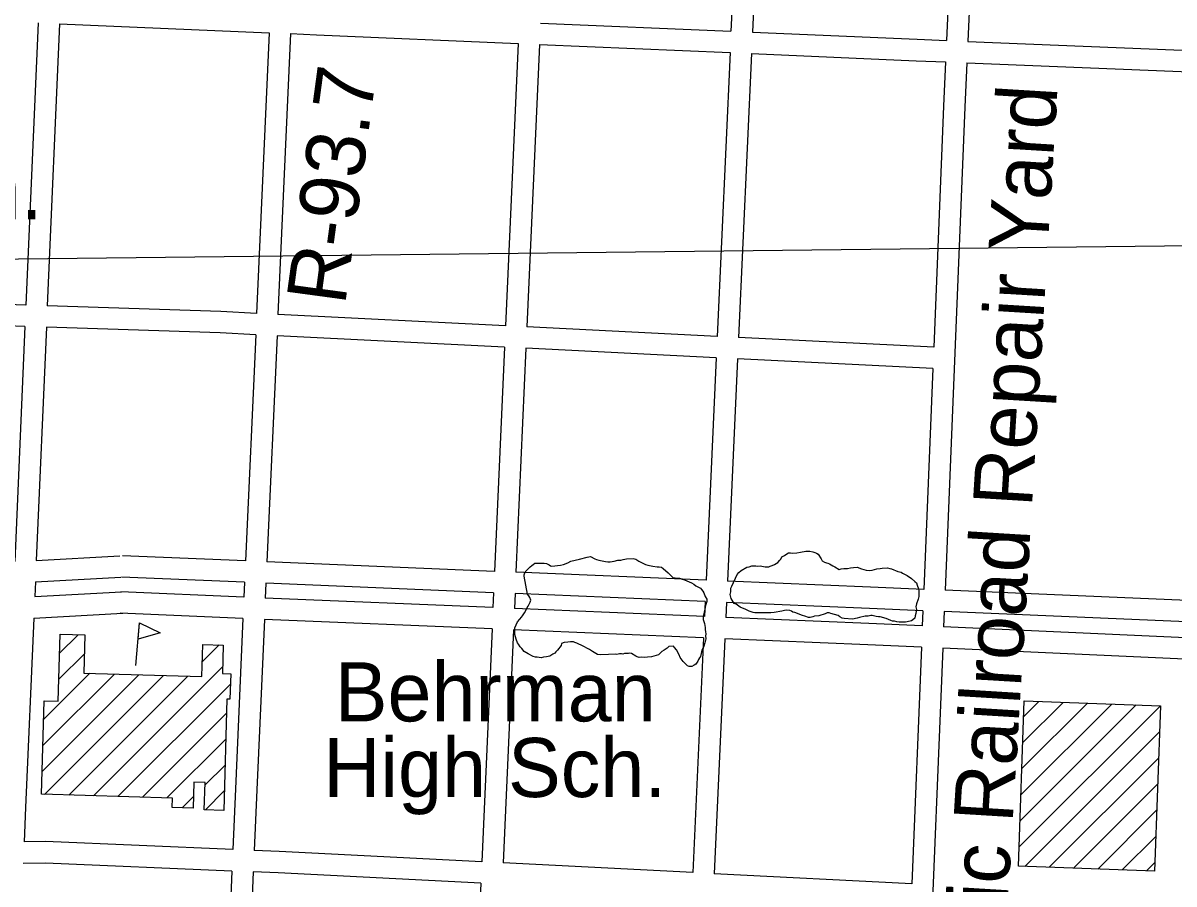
# Model space of a CAD drawing. Extents: x 3677843 to 3715951, y 511991 to 537744.
# Drawn here: x 3687498 to 3689113, y 528710 to 529919 of the extents above; entities that cross this region are included whole.
import ezdxf

# ---------------------------------------------------------------- set-up
doc = ezdxf.new("R2010")
doc.units = 0
for name, color, linetype in [('V-BLDG-IDEN', 7, 'Continuous'), ('V-BLDG-OTLN', 7, 'Continuous'), ('V-GRID-MAJR', 7, 'Continuous'), ('V-RIVR-RANG-IDEN', 7, 'Continuous'), ('V-ROAD-CNTR', 7, 'Continuous'), ('V-SITE-VEGE', 7, 'Continuous')]:
    doc.layers.add(name, color=color, linetype=linetype)

msp = doc.modelspace()

# ---------------------------------------------------------------- linework, layer by layer
at = {"layer": 'V-BLDG-OTLN'}
for p, q in [((3687656.546648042, 529017.17493942), (3687661.699637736, 529076.9528198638)), ((3687549.565640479, 529034.0875249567), (3687575.6863405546, 529060.2082250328)), ((3687749.648601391, 529022.0384515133), (3687773.515237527, 529045.9050876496)), ((3687548.4817445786, 528997.6482899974), (3687584.362380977, 529033.5289263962)), ((3687525.0147755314, 528868.1153037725), (3687660.8643421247, 529003.9648703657)), ((3687526.0977964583, 528904.553663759), (3687626.5296247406, 529004.9854920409)), ((3687527.1808173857, 528940.9920237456), (3687592.1949073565, 529006.0061137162)), ((3687528.2892059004, 528836.0343950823), (3687695.1990595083, 529002.9442486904)), ((3687562.623625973, 528835.0134760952), (3687729.533776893, 529001.9236270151)), ((3687596.9580460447, 528833.9925571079), (3687778.236948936, 529015.2714599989)), ((3687631.292466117, 528832.971638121), (3687789.191497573, 528990.8706695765)), ((3688895.838169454, 528762.1794494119), (3689094.0187730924, 528960.3600530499)), ((3688897.139166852, 528798.8353760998), (3689059.8748413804, 528961.571050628)), ((3688898.4391642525, 528835.491302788), (3689025.730909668, 528962.7830482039)), ((3688899.739161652, 528872.146229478), (3688991.586977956, 528963.9940457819)), ((3688901.04015905, 528908.8021561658), (3688957.4430462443, 528965.20504336)), ((3688902.3401564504, 528945.458082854), (3688923.2991145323, 528966.417040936)), ((3687665.6268861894, 528831.9507191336), (3687783.814259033, 528950.1380919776)), ((3688903.86015341, 528734.8455040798), (3689092.717775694, 528923.7041263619)), ((3687699.961306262, 528830.9298001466), (3687782.7306625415, 528913.6991564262)), ((3687753.6435816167, 528849.2567364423), (3687781.6470660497, 528877.260220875)), ((3688938.004085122, 528733.634506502), (3689091.417778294, 528887.0481996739)), ((3687754.072559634, 528814.3303754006), (3687780.5634695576, 528840.8212853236)), ((3688972.148016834, 528732.423508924), (3689090.116780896, 528850.3922729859)), ((3687721.470905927, 528817.0840607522), (3687737.2056961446, 528832.8188509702)), ((3689006.2919485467, 528731.211511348), (3689088.816783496, 528813.7373462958)), ((3689040.435880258, 528730.0005137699), (3689087.515786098, 528777.0814196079)), ((3689074.57981197, 528728.7895161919), (3689086.2157886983, 528740.42549292))]:
    msp.add_line(p, q, dxfattribs=at)
for points in [[(3687661.699637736, 529076.9528198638), (3687690.596579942, 529062.8678480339), (3687659.7156417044, 529053.936865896)], [(3687779.143, 529045.738), (3687777.957, 529005.858), (3687789.627, 529005.51), (3687788.56, 528969.643), (3687784.398, 528969.768), (3687779.753, 528813.567), (3687752.605, 528814.3740000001), (3687753.75, 528852.831), (3687737.8140000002, 528853.304), (3687736.725, 528816.631), (3687707.6350000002, 528817.495), (3687708.026, 528830.6900000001), (3687524.065, 528836.16), (3687527.9620000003, 528967.275), (3687547.561, 528966.694), (3687550.365, 529060.961), (3687585.146, 529059.927), (3687583.5530000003, 529006.263), (3687749.0330000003, 529001.344), (3687750.379, 529046.5920000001)], [(3689094.0187730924, 528960.3600530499), (3689085.7887895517, 528728.3915169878), (3688894.88017137, 528735.1645034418), (3688903.109154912, 528967.1330395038)]]:
    msp.add_lwpolyline(points, close=True, dxfattribs=at)
at = {"layer": 'V-GRID-MAJR'}
msp.add_spline([(3681966.5640000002, 529526.479), (3687244.413, 529585.207), (3692522.254, 529644.703), (3697800.0870000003, 529704.966), (3703077.91, 529765.996), (3708355.725, 529827.795), (3713633.5300000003, 529890.361), (3713633.531, 529890.361)], degree=3, dxfattribs=at)
at = {"layer": 'V-ROAD-CNTR'}
for points in [[(3688888.807183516, 531335.491302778), (3688823.97531318, 529893.349187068)], [(3688509.4349422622, 530303.586366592), (3688494.9529712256, 529981.8790100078), (3688491.577977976, 529907.5711586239)], [(3688539.3958823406, 530302.055369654), (3688524.9229112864, 529980.5230127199), (3688521.548918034, 529906.2711612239)], [(3688811.6923377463, 530288.129397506), (3688794.0003731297, 529894.5671846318)], [(3687519.375922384, 529919.36813503), (3687502.265956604, 529522.97392782)], [(3687549.3488624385, 529918.0951375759), (3687532.250896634, 529521.975929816)], [(3687549.3488624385, 529918.094137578), (3687843.636273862, 529905.59316258)], [(3688224.190512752, 529919.1711354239), (3688491.576977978, 529907.5711586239)], [(3688521.548918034, 529906.2711612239), (3688752.643455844, 529896.2451812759), (3688793.999373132, 529894.566184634)], [(3687843.63727386, 529905.59316258), (3687826.010309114, 529511.3689510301)], [(3687873.610213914, 529904.3201651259), (3687855.9732491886, 529509.875954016)], [(3687873.609213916, 529904.319165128), (3687910.18214077, 529902.7661682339), (3688192.8855753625, 529890.5011927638)], [(3688192.8865753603, 529890.5021927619), (3688175.2426106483, 529493.966985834)], [(3688823.97531318, 529893.349187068), (3689460.03404106, 529867.5302387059), (3689506.051949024, 529865.49324278)], [(3688222.8585154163, 529889.201195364), (3688205.2055507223, 529492.4739888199)], [(3688222.857515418, 529889.201195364), (3688490.2149807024, 529877.6022185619)], [(3688490.2159807, 529877.6022185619), (3688472.1160169, 529479.17401542)], [(3688520.1879207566, 529876.3022211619), (3688502.078956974, 529477.681018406)], [(3688520.1869207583, 529876.301221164), (3688751.3854583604, 529866.2712412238), (3688792.652375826, 529864.5962445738)], [(3688792.653375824, 529864.5972445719), (3688789.8473814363, 529802.1833694), (3688775.989409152, 529464.0320457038)], [(3688822.6283158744, 529863.3792470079), (3688819.819321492, 529800.895371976), (3688792.0193770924, 529122.5467286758)], [(3688822.627315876, 529863.3792470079), (3689458.762043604, 529837.5562986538), (3689504.727951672, 529835.522302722)], [(3687502.265956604, 529522.9729278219), (3687474.8890113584, 529523.8839259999), (3687446.249068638, 529522.600928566)], [(3687826.011309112, 529511.3679510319), (3687775.9174093, 529513.864946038), (3687532.250896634, 529521.974929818)], [(3688175.243610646, 529493.965985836), (3687855.974249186, 529509.8749540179)], [(3687500.9729591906, 529492.9989877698), (3687475.061011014, 529493.861986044), (3687450.234060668, 529492.7489882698)], [(3687500.9719591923, 529493.0009877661), (3687486.7259876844, 529162.9756478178)], [(3687530.9568992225, 529492.0029897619), (3687516.8249274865, 529164.6226445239)], [(3687824.6713117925, 529481.3980109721), (3687774.671411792, 529483.88900599), (3687530.9568992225, 529492.0009897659)], [(3688472.1160169, 529479.1730154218), (3688205.2055507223, 529492.472988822)], [(3687824.670311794, 529481.3990109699), (3687810.474340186, 529163.8916459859)], [(3687854.633251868, 529479.9060139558), (3687840.4472802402, 529162.62964851)], [(3688173.909613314, 529463.996045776), (3687854.6342518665, 529479.905013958)], [(3688775.989409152, 529464.0320457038), (3688502.078956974, 529477.6800184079)], [(3688173.909613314, 529463.997045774), (3688159.9016413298, 529149.1726754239)], [(3688203.872553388, 529462.5030487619), (3688189.8745813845, 529147.910677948)], [(3688470.755019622, 529449.2040753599), (3688203.872553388, 529462.5030487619)], [(3688470.7540196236, 529449.2050753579), (3688456.5560480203, 529136.6767004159)], [(3688500.716959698, 529447.7120783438), (3688486.5299880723, 529135.41470294)], [(3688774.7614116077, 529434.056105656), (3688500.717959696, 529447.711078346)], [(3688774.7604116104, 529434.056105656), (3688762.0464370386, 529123.8097261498)], [(3687516.8249274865, 529164.621644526), (3687633.849693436, 529171.023631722)], [(3687810.4753401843, 529163.890645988), (3687637.7576856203, 529171.1666314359)], [(3688159.9016413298, 529149.1726754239), (3687840.448280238, 529162.628648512)], [(3688456.557048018, 529136.6767004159), (3688189.8745813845, 529147.90967795)], [(3687515.524930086, 529134.5067047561), (3687514.628931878, 529113.742746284)], [(3687515.524930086, 529134.505704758), (3687635.48769016, 529141.067691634)], [(3687809.134342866, 529133.9207059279), (3687636.4956881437, 529141.1926913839)], [(3687809.134342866, 529133.921705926), (3687808.199344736, 529113.021747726)], [(3687839.10728292, 529132.6597084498), (3687838.173284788, 529111.7587502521)], [(3688158.567643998, 529119.2017353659), (3687839.108282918, 529132.658708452)], [(3688687.15058683, 529126.963719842), (3688486.5299880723, 529135.4137029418)], [(3687514.6279318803, 529113.7417462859), (3687636.6176879, 529120.4157329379)], [(3687808.2003447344, 529113.0207477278), (3687635.6136899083, 529120.2907331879)], [(3688158.567643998, 529119.202735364), (3688157.637645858, 529098.302777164)], [(3688188.5415840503, 529117.93973789), (3688187.61158591, 529097.0397796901)], [(3688455.195050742, 529106.7077603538), (3688188.5415840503, 529117.93973789)], [(3688762.0464370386, 529123.8087261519), (3688687.149586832, 529126.963719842)], [(3689472.070016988, 529093.9067859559), (3688792.02037709, 529122.5467286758)], [(3688157.638645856, 529098.3017771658), (3687838.173284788, 529111.7577502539)], [(3688455.195050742, 529106.7077603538), (3688454.2450526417, 529085.8088021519)], [(3688485.1679907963, 529105.4457628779), (3688484.218992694, 529084.545804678)], [(3688685.888589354, 529096.9897797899), (3688485.168990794, 529105.4447628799)], [(3687513.328934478, 529083.626806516), (3687501.850957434, 528817.717338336), (3687499.6039619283, 528769.159435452)], [(3687513.3279344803, 529083.6258065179), (3687638.2556846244, 529090.4597928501)], [(3687806.859347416, 529083.050807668), (3687634.3516924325, 529090.316793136)], [(3687806.859347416, 529083.0518076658), (3687796.153368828, 528843.601286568), (3687792.6173759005, 528758.3754570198)], [(3688454.24605264, 529085.8078021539), (3688187.61158591, 529097.0387796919)], [(3688685.006591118, 529076.087821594), (3688484.218992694, 529084.5448046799)], [(3688760.8184394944, 529093.8347861), (3688685.8875893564, 529096.9897797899)], [(3688760.8184394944, 529093.8347861), (3688759.951441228, 529072.680828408)], [(3688790.791379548, 529092.571788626), (3688789.9203812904, 529071.3178311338)], [(3689470.7660195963, 529063.9348458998), (3688790.791379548, 529092.571788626)], [(3687836.833287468, 529081.7888101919), (3687826.1253088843, 528842.3092891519), (3687822.5903159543, 528757.09045959)], [(3688156.304648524, 529068.330837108), (3687836.833287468, 529081.7878101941)], [(3688156.304648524, 529068.331837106), (3688141.748677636, 528741.193491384)], [(3688186.2775885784, 529067.0698396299), (3688171.7106177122, 528739.6754944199)], [(3688452.8840553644, 529055.838862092), (3688186.2785885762, 529067.0688396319)], [(3688759.951441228, 529072.6798284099), (3688685.056591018, 529076.0858215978)], [(3689469.742021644, 529040.4058929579), (3688789.9203812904, 529071.316831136)], [(3688452.8840553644, 529055.8398620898), (3688437.9080853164, 528726.187521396)], [(3688482.856995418, 529054.5768646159), (3688467.870025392, 528724.6695244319)], [(3688683.744593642, 529046.113881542), (3688482.857995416, 529054.5758646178)], [(3688758.723443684, 529042.70488836), (3688683.6945937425, 529046.1158815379)], [(3688788.692383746, 529041.3428910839), (3688750.4794601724, 528108.903755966), (3688708.6115439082, 527324.9183239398)], [(3688758.722443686, 529042.705888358), (3688745.1134709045, 528710.6215525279)], [(3689468.4400242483, 529010.4339529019), (3688788.692383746, 529041.3418910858)], [(3687792.6173759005, 528758.3754570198), (3687529.931901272, 528769.638434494), (3687499.6039619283, 528769.1584354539)], [(3688141.748677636, 528741.192491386), (3687857.70724572, 528755.5844626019), (3687822.5903159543, 528757.0894595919)], [(3687791.374378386, 528728.40051697), (3687529.5259020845, 528739.628494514), (3687498.2149647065, 528739.1324955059)], [(3687791.374378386, 528728.401516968), (3687776.5194080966, 528370.329233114)], [(3687821.3463184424, 528727.1155195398), (3687806.48734816, 528368.944235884)], [(3688140.4156803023, 528711.221551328), (3687856.305248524, 528725.616522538), (3687821.3473184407, 528727.1155195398)], [(3688437.909085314, 528726.1865213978), (3688171.7106177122, 528739.6744944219)], [(3688140.414680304, 528711.2225513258), (3688132.58169597, 528535.1669034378), (3688125.070710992, 528354.230265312)], [(3688745.1134709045, 528710.6215525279), (3688467.870025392, 528724.6685244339)]]:
    msp.add_lwpolyline(points, dxfattribs=at)
at = {"layer": 'V-SITE-VEGE'}
for points in [[(3688192.049, 529048.686), (3688190.216, 529054.008), (3688188.37, 529060.67), (3688188.278, 529070.018), (3688190.021, 529074.042), (3688192.204, 529078.068), (3688195.282, 529082.107), (3688197.4820000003, 529084.8), (3688199.245, 529086.596), (3688201.873, 529091.075), (3688204.06, 529095.103), (3688205.365, 529098.233), (3688207.1240000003, 529100.475), (3688209.741, 529105.843), (3688210.603, 529108.524), (3688209.231, 529112.5160000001), (3688207.873, 529114.729), (3688206.071, 529116.937), (3688201.3710000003, 529142.267), (3688201.3510000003, 529144.493), (3688202.647, 529148.511), (3688209.698, 529155.704), (3688211.9080000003, 529157.506), (3688214.12, 529158.8640000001), (3688216.328, 529160.666), (3688229.238, 529160.7930000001), (3688232.804, 529160.383), (3688236.386, 529158.192), (3688238.18, 529156.873), (3688240.41, 529156.449), (3688252.415, 529157.903), (3688256.413, 529158.833), (3688262.625, 529161.121), (3688267.057, 529163.39), (3688279.048, 529166.177), (3688289.703, 529168.952), (3688294.592, 529169.892), (3688300.41, 529166.833), (3688303.089, 529165.968), (3688306.218, 529164.664), (3688315.5840000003, 529162.974), (3688318.703, 529162.558), (3688321.8200000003, 529162.589), (3688327.6, 529163.537), (3688332.926, 529164.926), (3688336.934, 529164.965), (3688340.486, 529165.888), (3688344.93, 529166.822), (3688354.273, 529167.361), (3688357.846, 529166.058), (3688362.325, 529163.433), (3688371.722, 529158.626), (3688374.847, 529157.7660000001), (3688381.98, 529156.5), (3688387.778, 529155.669), (3688390.893, 529155.698), (3688394.018, 529154.837), (3688396.261, 529153.08), (3688403.443, 529146.9180000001), (3688407.49, 529142.951)], [(3688751.722, 529132.9670000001), (3688752.643, 529129.858), (3688754.4760000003, 529124.533), (3688754.947, 529121.867), (3688755.025, 529113.855), (3688754.169, 529110.285), (3688752.011, 529103.586), (3688751.159, 529099.5700000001), (3688751.642, 529095.568), (3688751.22, 529093.338), (3688750.806, 529090.219), (3688749.95, 529086.647), (3688749.535, 529083.528), (3688746.887, 529081.273), (3688744.673, 529079.92), (3688738.899, 529078.527), (3688736.233, 529078.056), (3688727.33, 529077.968), (3688724.2090000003, 529078.384), (3688721.086, 529079.242), (3688718.413, 529079.215), (3688715.734, 529080.079), (3688712.603, 529081.386), (3688709.472, 529083.135), (3688700.9930000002, 529085.277), (3688698.322, 529085.253), (3688695.199, 529085.666), (3688689.842, 529087.395), (3688687.613, 529087.372), (3688684.062, 529086.449), (3688680.056, 529086.41), (3688672.061, 529084.55), (3688668.5100000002, 529083.6240000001), (3688662.29, 529082.228), (3688650.262, 529083.002), (3688647.5870000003, 529083.42), (3688644.454, 529085.171), (3688641.761, 529087.368), (3688631.4960000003, 529089.9400000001), (3688629.262, 529090.809), (3688626.591, 529090.782), (3688623.933, 529089.42), (3688614.61, 529086.658), (3688608.8310000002, 529086.156), (3688606.611, 529085.2440000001), (3688602.613, 529084.3150000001), (3688600.3910000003, 529084.292), (3688595.029, 529086.0210000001), (3688591.898, 529087.325), (3688581.177, 529091.229), (3688578.498, 529092.093), (3688576.704, 529093.41), (3688574.023, 529094.274), (3688569.569, 529094.675), (3688566.4560000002, 529094.2), (3688562.907, 529093.275), (3688552.236, 529091.39), (3688547.346, 529090.897), (3688530.429, 529090.731), (3688525.082, 529091.1240000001), (3688522.8540000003, 529091.546), (3688517.0500000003, 529093.2710000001), (3688513.47, 529095.017), (3688511.235, 529095.886), (3688507.6580000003, 529097.631), (3688504.528, 529098.935), (3688498.698, 529103.33), (3688496.019, 529104.1950000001), (3688491.9450000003, 529110.832), (3688491.478, 529113.054), (3688490.555, 529116.607), (3688491.4050000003, 529120.622), (3688491.358, 529125.518), (3688492.666, 529128.201), (3688500.072, 529144.747), (3688502.718, 529147.444), (3688505.806, 529150.1460000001), (3688513.773, 529155.12), (3688516.884, 529155.595), (3688520.877, 529156.971), (3688526.219, 529157.023), (3688528.893, 529156.605), (3688532.451, 529157.084), (3688534.681, 529156.66), (3688539.59, 529155.3740000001), (3688544.487, 529155.421), (3688546.705, 529156.335), (3688549.365, 529157.25), (3688552.47, 529158.616), (3688557.336, 529161.78), (3688559.9760000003, 529164.92), (3688561.7430000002, 529166.276), (3688563.048, 529169.405), (3688566.589, 529171.666), (3688568.3540000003, 529173.018), (3688572.34, 529175.283), (3688575.0100000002, 529175.309), (3688577.24, 529174.885), (3688583.915, 529175.395), (3688589.248, 529176.339), (3688596.805, 529177.302)], [(3688596.805, 529177.302), (3688602.146, 529177.355), (3688606.609, 529176.509), (3688609.288, 529175.645), (3688611.522, 529174.777), (3688613.7600000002, 529173.462), (3688618.278, 529166.829), (3688619.642, 529163.726), (3688622.778, 529161.977), (3688625.457, 529161.113), (3688627.687, 529160.689), (3688629.921, 529159.8200000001), (3688634.4020000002, 529156.746), (3688637.0870000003, 529155.438), (3688643.3540000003, 529151.938), (3688646.0160000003, 529152.855), (3688650.018, 529153.338), (3688654.915, 529153.387), (3688659.3570000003, 529154.321), (3688663.365, 529154.36), (3688668.702, 529154.858), (3688674.5100000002, 529152.687), (3688681.205, 529150.973), (3688686.5500000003, 529150.58), (3688689.663, 529151.057), (3688696.323, 529152.902), (3688700.77, 529153.392), (3688703.883, 529153.867), (3688711.004, 529153.936), (3688714.571, 529153.08), (3688716.8030000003, 529152.656), (3688725.7430000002, 529149.183), (3688730.2060000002, 529147.8910000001), (3688732.444, 529146.578), (3688738.7090000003, 529143.522), (3688744.984, 529139.131), (3688749.4790000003, 529134.724), (3688751.722, 529132.9670000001)], [(3688407.49, 529142.951), (3688410.183, 529140.7490000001), (3688413.306, 529139.8910000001), (3688416.4250000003, 529139.475), (3688419.098, 529139.502), (3688423.1180000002, 529138.206), (3688426.2430000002, 529137.346), (3688432.951, 529134.294), (3688436.08, 529132.991), (3688439.213, 529131.24), (3688442.3510000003, 529129.045), (3688448.6180000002, 529125.545), (3688450.416, 529123.782), (3688452.222, 529121.127), (3688453.58, 529118.916), (3688455.409, 529114.037), (3688457.674, 529110.054), (3688457.705, 529106.937), (3688455.98, 529101.133), (3688454.6920000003, 529096.2220000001), (3688452.566, 529085.961), (3688452.611, 529081.511), (3688454.444, 529076.186), (3688455.3910000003, 529070.407), (3688455.421, 529067.292), (3688455.892, 529064.625), (3688456.3740000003, 529061.068), (3688455.95, 529058.837), (3688456.437, 529054.3910000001), (3688454.711, 529049.032), (3688452.99, 529042.781), (3688450.807, 529038.308), (3688449.517, 529033.844), (3688448.669, 529029.383), (3688447.352, 529027.589), (3688446.039, 529025.351), (3688445.169, 529023.116), (3688442.093, 529019.08), (3688439.883, 529017.277), (3688436.787, 529015.4670000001), (3688432.779, 529015.426), (3688430.54, 529016.741), (3688424.697, 529022.471), (3688420.19, 529028.216), (3688418.8170000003, 529031.763), (3688415.186, 529038.849), (3688412.481, 529042.386), (3688410.683, 529044.147), (3688404.457, 529043.643), (3688401.807, 529041.3910000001), (3688397.825, 529038.679), (3688394.7290000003, 529036.8690000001), (3688389.879, 529031.925), (3688380.112, 529029.158), (3688374.329, 529028.656), (3688370.769, 529028.177), (3688365.426, 529028.568), (3688362.7600000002, 529028.0970000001), (3688360.0810000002, 529028.961), (3688358.287, 529030.278), (3688352.02, 529033.78), (3688349.79, 529034.202), (3688347.568, 529033.735), (3688342.2260000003, 529033.684), (3688340.008, 529032.773), (3688337.778, 529033.194), (3688335.1070000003, 529033.17), (3688331.558, 529032.2440000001), (3688329.326, 529032.666), (3688319.532, 529032.572), (3688307.963, 529032.013), (3688304.398, 529032.422), (3688297.2320000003, 529036.805), (3688293.199, 529039.435), (3688290.965, 529040.305), (3688284.247, 529044.245), (3688275.306, 529048.165), (3688272.6210000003, 529049.474), (3688270.387, 529050.3420000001), (3688266.381, 529050.303), (3688262.823, 529049.822), (3688257.486, 529049.327), (3688253.937, 529047.956), (3688253.079, 529044.831), (3688248.244, 529038.55), (3688245.594, 529036.299), (3688244.2770000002, 529034.505), (3688241.622, 529032.699), (3688237.197, 529029.985), (3688232.755, 529029.049), (3688228.306, 529028.562), (3688225.2, 529027.64), (3688219.848, 529028.478), (3688217.1780000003, 529028.451), (3688214.048, 529029.758), (3688206.892, 529033.25), (3688201.514, 529036.758), (3688197.914, 529040.729), (3688195.663, 529043.377), (3688193.4020000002, 529046.9180000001), (3688192.049, 529048.686)]]:
    msp.add_lwpolyline(points, dxfattribs=at)

# ---------------------------------------------------------------- texts
at = {"layer": 'V-BLDG-IDEN'}
msp.add_text('Southern Pacific Railroad Repair Yard', height=82.99983200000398, rotation=86.5020828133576, dxfattribs=at).set_placement((3688835.4232902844, 527957.5190587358))
for s, p in [('Sch.', (3687303.752353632, 529643.686686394)), ('Behrman', (3687935.566090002, 528938.501096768)), ('High Sch.', (3687919.5941219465, 528832.2423092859))]:
    msp.add_text(s, height=82.99983200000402, dxfattribs=at).set_placement(p)
at = {"layer": 'V-RIVR-RANG-IDEN'}
msp.add_text('R-93.7', height=82.99999800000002, rotation=82.30097924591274, dxfattribs=at).set_placement((3687949.957, 529521.616))

doc.saveas('drawing.dxf')
